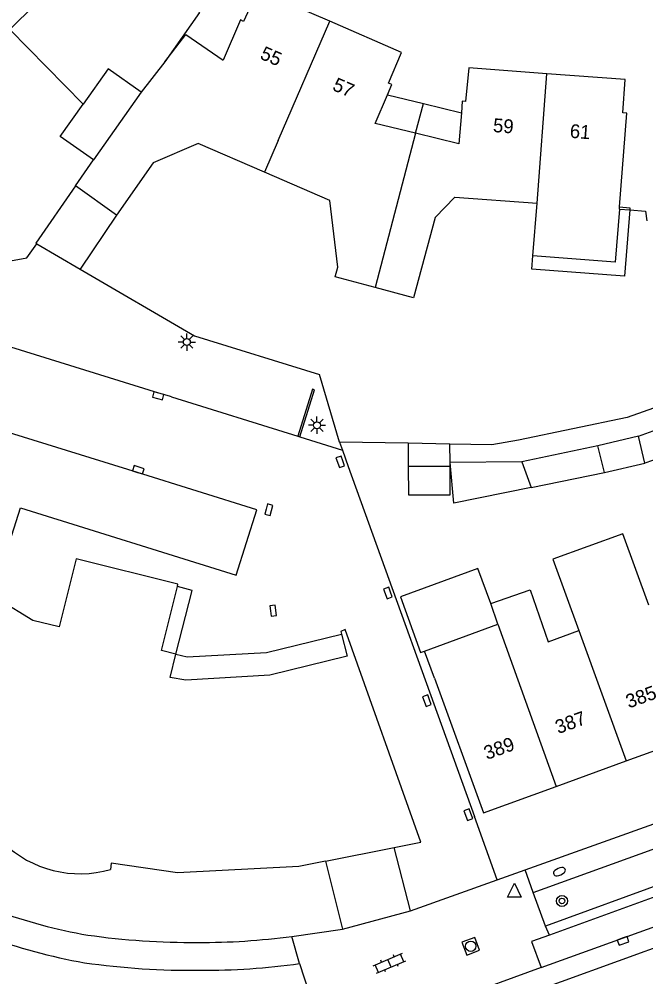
# Model space of a CAD drawing. Extents: x 124000 to 128010, y 398999 to 403000.
# Drawn here: x 127401.3 to 127446.7, y 399537.2 to 399606.5 of the extents above; entities that cross this region are included whole.
import ezdxf

# ---------------------------------------------------------------- set-up
doc = ezdxf.new("R2010")
doc.units = 0
for name, color, linetype in [('gg-afsc-erfafscheiding', 7, 'Continuous'), ('gg-afsc-hekwerk', 7, 'Continuous'), ('gg-afsc-muur', 7, 'Continuous'), ('gg-anno-huisnummerreeks BGT', 7, 'Continuous'), ('gg-bbg-gedigitaliseerde bebouwing', 7, 'Continuous'), ('gg-bbg-gedigitaliseerde bijgebouw', 7, 'Continuous'), ('gg-bbg-hoofdgebouw', 7, 'Continuous'), ('gg-bbg-luifel en loopbrug', 7, 'Continuous'), ('gg-bbg-onder overbouw', 7, 'Continuous'), ('gg-bbg-pand overbouw', 7, 'Continuous'), ('gg-bbg-tussenscheiding', 7, 'Continuous'), ('gg-knt-verharding', 7, 'Continuous'), ('gg-knt-verharding nz', 7, 'Continuous'), ('gt-grn-weggrens', 7, 'Continuous'), ('gt-symb-boom', 7, 'Continuous'), ('gt-symb-brandkraan', 7, 'Continuous'), ('gt-symb-klinker verharding', 7, 'Continuous'), ('gt-symb-kolk', 7, 'Continuous'), ('gt-symb-lichtmast', 7, 'Continuous'), ('gt-symb-rioolschacht', 7, 'Continuous'), ('gt-symb-waterafsluiter', 7, 'Continuous')]:
    doc.layers.add(name, color=color, linetype=linetype)

# ---------------------------------------------------------------- blocks, each defined once
blk = doc.blocks.new('gt0-BOOM')
at = {"layer": 'gt-symb-boom'}
for radius in [0.4, 0.2]:
    blk.add_circle((0, 0), radius, dxfattribs=at)
blk = doc.blocks.new('gt0-WAFSL')
at = {"layer": 'gt-symb-waterafsluiter'}
for p, q in [((-0.5, -0.333), (0, 0.667)), ((0, 0.667), (0.5, -0.333)), ((0.5, -0.333), (-0.5, -0.333))]:
    blk.add_line(p, q, dxfattribs=at)
blk = doc.blocks.new('gt0-BR')
at = {"layer": 'gt-symb-brandkraan'}
for centre, radius, start, end in [((-0.244, 0), 0.206, 107.56694, 252.43307), ((0.599, -2.664), 3, 106.89205, 107.56694), ((0, -0.691), 0.938, 73.10799, 106.89205), ((-0.599, -2.664), 3, 72.43309, 73.10799), ((0.244, 0), 0.206, 287.56695, 72.43309), ((0.599, 2.664), 3, 252.43307, 253.10797), ((0, 0.691), 0.938, 253.10797, 286.89206), ((-0.599, 2.664), 3, 286.89206, 287.56695)]:
    blk.add_arc(centre, radius, start, end, dxfattribs=at)
blk = doc.blocks.new('gt0-KOLK')
at = {"layer": 'gt-symb-kolk'}
blk.add_lwpolyline([(0, 0), (0.375, 0), (0.375, 0.4), (-0.375, 0.4), (-0.375, 0), (0, 0)], dxfattribs=at)
blk = doc.blocks.new('gt0-LMAST')
at = {"layer": 'gt-symb-lichtmast'}
for p, q in [((-0.182, 0.173), (-0.447, 0.438)), ((-0.005, 0.246), (-0.005, 0.621)), ((0.172, 0.173), (0.437, 0.438)), ((-0.255, -0.004), (-0.63, -0.004)), ((-0.182, -0.181), (-0.447, -0.446)), ((-0.005, -0.254), (-0.005, -0.629)), ((0.437, -0.446), (0.172, -0.181)), ((0.245, -0.004), (0.62, -0.004))]:
    blk.add_line(p, q, dxfattribs=at)
blk.add_circle((-0.005, -0.004), 0.25, dxfattribs=at)
blk = doc.blocks.new('gt0-KL1')
at = {"layer": 'gt-symb-klinker verharding'}
for p, q in [((-1.15, 0.3), (1.15, 0.3)), ((-1, -0.3), (-1, 0.3)), ((-0.5, 0.3), (-0.5, 0.45)), ((0, -0.3), (0, 0.3)), ((0.5, 0.3), (0.5, 0.45)), ((1, -0.3), (1, 0.3)), ((-1.15, -0.3), (1.15, -0.3)), ((-0.5, -0.45), (-0.5, -0.3)), ((0.5, -0.45), (0.5, -0.3))]:
    blk.add_line(p, q, dxfattribs=at)
blk = doc.blocks.new('gt0-RS')
at = {"layer": 'gt-symb-rioolschacht'}
blk.add_lwpolyline([(-0.5, -0.5), (0.5, -0.5), (0.5, 0.5), (-0.5, 0.5)], close=True, dxfattribs=at)
blk.add_circle((0, 0), 0.375, dxfattribs=at)

msp = doc.modelspace()

# ---------------------------------------------------------------- linework, layer by layer
at = {"layer": 'gg-afsc-erfafscheiding'}
msp.add_lwpolyline([(127448.411, 399578.753), (127445.341, 399577.648), (127437.476, 399576.012), (127435.536, 399575.687)], dxfattribs=at)
at = {"layer": 'gg-afsc-hekwerk'}
for p, q in [((127424.507, 399575.874), (127424.718, 399575.296)), ((127424.718, 399575.296), (127425.142, 399574.12)), ((127425.142, 399574.12), (127434.28, 399548.761))]:
    msp.add_line(p, q, dxfattribs=at)
at = {"layer": 'gg-afsc-muur'}
for p, q in [((127444.788, 399592.746), (127445.534, 399592.691)), ((127424.507, 399575.874), (127423.058, 399580.783)), ((127429.488, 399575.79), (127424.507, 399575.874)), ((127435.536, 399575.687), (127432.516, 399575.738))]:
    msp.add_line(p, q, dxfattribs=at)
for points in [[(127445.534, 399592.691), (127446.671, 399592.608), (127446.78, 399591.909)], [(127400.665, 399589.009), (127401.849, 399589.208), (127402.587, 399590.229)], [(127405.732, 399588.397), (127414.014, 399583.574), (127423.058, 399580.783)], [(127421.633, 399576.258), (127422.7, 399579.654), (127422.547, 399579.715), (127421.491, 399576.303)]]:
    msp.add_lwpolyline(points, dxfattribs=at)
at = {"layer": 'gg-bbg-gedigitaliseerde bebouwing'}
for p, q in [((127405.392, 399594.431), (127406.697, 399596.305)), ((127408.364, 399592.298), (127405.392, 399594.431)), ((127438.526, 399589.357), (127438.823, 399593.183)), ((127435.981, 399562.687), (127435.464, 399564.194)), ((127430.668, 399560.752), (127435.981, 399562.687))]:
    msp.add_line(p, q, dxfattribs=at)
for points in [[(127401.258, 399606.374), (127400.618, 399605.741), (127405.939, 399600.355)], [(127419.081, 399595.413), (127414.276, 399597.5), (127411.012, 399596.101), (127408.364, 399592.298)], [(127424.194, 399587.834), (127424.383, 399588.541), (127423.806, 399593.361), (127419.081, 399595.413)], [(127444.788, 399592.746), (127444.489, 399588.894), (127438.526, 399589.357)], [(127446.925, 399564.068), (127445.049, 399569.238), (127439.973, 399567.396), (127441.849, 399562.226)], [(127435.464, 399564.194), (127438.332, 399565.18), (127439.624, 399561.412), (127441.849, 399562.226)]]:
    msp.add_lwpolyline(points, dxfattribs=at)
at = {"layer": 'gg-bbg-gedigitaliseerde bijgebouw'}
for p, q in [((127446.174, 399576.302), (127443.233, 399575.616)), ((127446.634, 399574.356), (127446.174, 399576.302)), ((127443.233, 399575.616), (127437.714, 399574.46)), ((127437.714, 399574.46), (127432.518, 399574.398)), ((127432.518, 399574.118), (127429.494, 399574.119)), ((127438.393, 399572.583), (127443.715, 399573.675)), ((127443.715, 399573.675), (127446.634, 399574.356))]:
    msp.add_line(p, q, dxfattribs=at)
for points in [[(127406.697, 399596.305), (127404.283, 399598.008), (127405.939, 399600.355)], [(127438.393, 399572.583), (127432.803, 399571.457), (127432.518, 399574.398)], [(127429.494, 399574.119), (127429.502, 399572.07), (127432.52, 399572.069), (127432.518, 399574.118)]]:
    msp.add_lwpolyline(points, dxfattribs=at)
at = {"layer": 'gg-bbg-hoofdgebouw'}
for p, q in [((127431.431, 399592.135), (127432.859, 399593.62)), ((127432.859, 399593.62), (127438.823, 399593.183)), ((127444.788, 399592.746), (127444.8, 399592.903)), ((127427.093, 399587.06), (127424.194, 399587.834)), ((127431.387, 399558.778), (127430.668, 399560.752)), ((127445.279, 399552.791), (127450.353, 399554.631)), ((127440.204, 399550.952), (127445.279, 399552.791)), ((127423.498, 399545.541), (127428.472, 399546.535))]:
    msp.add_line(p, q, dxfattribs=at)
for points in [[(127412.362, 399608.994), (127414.368, 399606.98), (127411.843, 399603.416)], [(127423.805, 399606.348), (127418.592, 399608.602), (127417.563, 399606.336), (127417.337, 399606.458), (127416.073, 399603.536)], [(127427.982, 399601.02), (127428.307, 399601.775), (127428.051, 399601.877), (127429.011, 399604.098), (127423.805, 399606.348)], [(127411.843, 399603.416), (127413.375, 399605.401), (127416.073, 399603.536)], [(127439.533, 399602.551), (127433.869, 399602.975), (127433.643, 399600.536), (127433.406, 399600.558), (127433.34, 399599.725)], [(127444.8, 399592.903), (127445.328, 399599.701), (127445.029, 399599.723), (127445.209, 399602.126), (127439.533, 399602.551)], [(127430.023, 399598.237), (127427.089, 399598.946), (127427.982, 399601.02)], [(127433.34, 399599.725), (127433.163, 399597.478), (127430.023, 399598.237)], [(127431.431, 399592.135), (127429.874, 399586.318), (127427.093, 399587.06)], [(127412.763, 399565.414), (127412.805, 399565.583), (127405.419, 399567.415), (127404.203, 399562.514), (127402.296, 399562.966), (127397.384, 399565.949), (127394.289, 399568.688)], [(127412.657, 399560.522), (127411.617, 399560.788), (127412.763, 399565.414)], [(127428.472, 399546.535), (127430.395, 399546.919), (127424.909, 399562.301), (127424.612, 399562.174), (127424.66, 399561.98)], [(127431.387, 399558.778), (127434.933, 399549.041), (127440.204, 399550.952)], [(127423.498, 399545.541), (127421.574, 399545.156), (127412.772, 399544.685), (127407.977, 399545.38), (127407.925, 399544.934)]]:
    msp.add_lwpolyline(points, dxfattribs=at)
msp.add_arc((127405.718, 399552.684), 8.059, 226.17993, 285.89652, dxfattribs=at)
at = {"layer": 'gg-bbg-luifel en loopbrug'}
for p, q in [((127427.982, 399601.02), (127430.587, 399600.39)), ((127430.023, 399598.237), (127430.587, 399600.39)), ((127430.587, 399600.39), (127433.34, 399599.725)), ((127408.364, 399592.298), (127405.732, 399588.397)), ((127402.587, 399590.229), (127405.732, 399588.397)), ((127446.174, 399576.302), (127448.353, 399577.107)), ((127429.488, 399575.79), (127429.494, 399574.119)), ((127432.516, 399575.738), (127429.488, 399575.79)), ((127432.518, 399574.398), (127432.516, 399575.738)), ((127449.043, 399575.203), (127446.634, 399574.356)), ((127432.518, 399574.118), (127432.518, 399574.398))]:
    msp.add_line(p, q, dxfattribs=at)
for points in [[(127405.392, 399594.431), (127402.505, 399590.286), (127402.587, 399590.229)], [(127445.534, 399592.691), (127445.162, 399587.888), (127438.452, 399588.409), (127438.526, 399589.357)], [(127444.8, 399592.903), (127445.546, 399592.846), (127445.534, 399592.691)], [(127435.464, 399564.194), (127434.542, 399566.726), (127428.918, 399564.678), (127430.385, 399560.649), (127430.668, 399560.752)], [(127412.657, 399560.522), (127413.838, 399565.139), (127412.763, 399565.414)]]:
    msp.add_lwpolyline(points, dxfattribs=at)
at = {"layer": 'gg-bbg-onder overbouw'}
msp.add_lwpolyline([(127424.66, 399561.98), (127425.064, 399560.367), (127419.466, 399558.997), (127413.387, 399558.651), (127412.239, 399558.824), (127412.657, 399560.522)], dxfattribs=at)
at = {"layer": 'gg-bbg-pand overbouw'}
msp.add_lwpolyline([(127412.657, 399560.522), (127413.477, 399560.32), (127419.21, 399560.646), (127424.66, 399561.98)], dxfattribs=at)
at = {"layer": 'gg-bbg-tussenscheiding'}
for p, q in [((127401.258, 399606.374), (127410.41, 399615.416)), ((127420.055, 399597.708), (127423.805, 399606.348)), ((127411.843, 399603.416), (127410.148, 399601.221)), ((127438.823, 399593.183), (127439.533, 399602.551)), ((127410.148, 399601.221), (127406.697, 399596.305)), ((127430.023, 399598.237), (127427.093, 399587.06)), ((127420.055, 399597.708), (127419.081, 399595.413)), ((127443.715, 399573.675), (127443.233, 399575.616)), ((127437.714, 399574.46), (127438.393, 399572.583)), ((127435.981, 399562.687), (127440.204, 399550.952)), ((127441.849, 399562.226), (127445.279, 399552.791))]:
    msp.add_line(p, q, dxfattribs=at)
msp.add_lwpolyline([(127410.148, 399601.221), (127407.742, 399602.91), (127405.939, 399600.355)], dxfattribs=at)
at = {"layer": 'gg-knt-verharding'}
for p, q in [((127412.336, 399579.159), (127412.188, 399579.214)), ((127437.951, 399544.917), (127467.893, 399555.604)), ((127435.926, 399544.194), (127434.28, 399548.761)), ((127438.554, 399543.256), (127449.126, 399547.093)), ((127423.498, 399545.541), (127424.726, 399540.618)), ((127435.926, 399544.194), (127437.951, 399544.917)), ((127450.003, 399544.675), (127439.432, 399540.839)), ((127429.645, 399541.937), (127435.926, 399544.194)), ((127439.432, 399540.839), (127438.554, 399543.256)), ((127439.113, 399537.828), (127453.17, 399542.916)), ((127424.726, 399540.618), (127429.645, 399541.937)), ((127421.064, 399540.091), (127424.726, 399540.618)), ((127439.113, 399537.828), (127431.814, 399535.182))]:
    msp.add_line(p, q, dxfattribs=at)
msp.add_lwpolyline([(127421.614, 399538.125), (127422.29, 399536.059), (127413.019, 399532.803)], dxfattribs=at)
for centre, radius, start, end in [((127412.638, 399577.28), 37.636, 249.76074, 260.25743), ((127413.185, 399578.925), 41.363, 249.7723, 260.0511), ((127413.789, 399592.982), 53.328, 261.89323, 270.48434), ((127414.551, 399588.514), 48.859, 269.63485, 277.65998), ((127413.773, 399592.018), 54.386, 261.82467, 270.66807), ((127414.592, 399588.153), 50.518, 269.78965, 277.9894)]:
    msp.add_arc(centre, radius, start, end, dxfattribs=at)
at = {"layer": 'gg-knt-verharding nz'}
for p, q in [((127412.336, 399579.159), (127421.491, 399576.303)), ((127421.491, 399576.303), (127421.633, 399576.258)), ((127421.633, 399576.258), (127424.718, 399575.296)), ((127429.645, 399541.937), (127428.472, 399546.535))]:
    msp.add_line(p, q, dxfattribs=at)
for points in [[(127412.188, 399579.214), (127411.419, 399579.414), (127398.878, 399583.306), (127398.675, 399583.2), (127387.677, 399579.067), (127387.48, 399579.618)], [(127398.166, 399577.295), (127395.272, 399568.162), (127400.001, 399566.701), (127401.389, 399571.115), (127417.034, 399566.254), (127418.518, 399570.963), (127409.879, 399573.682), (127398.166, 399577.295)], [(127453.17, 399542.916), (127452.483, 399544.802), (127439.723, 399540.182)], [(127457.092, 399542.796), (127432.299, 399533.815), (127424.052, 399530.954), (127421.226, 399530.022), (127411.028, 399527.122)], [(127439.723, 399540.182), (127438.43, 399539.714), (127439.113, 399537.828)]]:
    msp.add_lwpolyline(points, dxfattribs=at)
at = {"layer": 'gt-grn-weggrens'}
for p, q in [((127438.554, 399543.256), (127437.951, 399544.917)), ((127439.723, 399540.182), (127439.432, 399540.839)), ((127421.614, 399538.125), (127421.064, 399540.091))]:
    msp.add_line(p, q, dxfattribs=at)

# ---------------------------------------------------------------- block references
at = {"layer": 'gt-symb-boom'}
msp.add_blockref('gt0-BOOM', (127440.627, 399542.655), dxfattribs=at)
at = {"layer": 'gt-symb-brandkraan', "rotation": 23.130909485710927}
msp.add_blockref('gt0-BR', (127440.444, 399544.772), dxfattribs=at)
at = {"layer": 'gt-symb-klinker verharding', "rotation": 22.89759102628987}
msp.add_blockref('gt0-KL1', (127428.137, 399538.139), dxfattribs=at)
at = {"layer": 'gt-symb-kolk'}
for p, rotation in [((127411.419, 399579.414), 165.40804379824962), ((127424.749, 399574.518), 109.99289397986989), ((127409.879, 399573.682), -17.45655813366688), ((127419.19, 399571.033), -104.53650920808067), ((127428.209, 399565.022), 109.93904791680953), ((127419.504, 399563.655), -82.93185994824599), ((127431.035, 399557.224), 109.99289397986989), ((127434.032, 399548.979), 110.3012499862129), ((127444.99, 399539.955), -160.11548070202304)]:
    msp.add_blockref('gt0-KOLK', p, dxfattribs=dict(at, rotation=rotation))
at = {"layer": 'gt-symb-lichtmast'}
for p in [(127413.454, 399583.123), (127422.884, 399577.103)]:
    msp.add_blockref('gt0-LMAST', p, dxfattribs=at)
at = {"layer": 'gt-symb-rioolschacht', "rotation": 20.609692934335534}
msp.add_blockref('gt0-RS', (127434.02, 399539.372), dxfattribs=at)
at = {"layer": 'gt-symb-waterafsluiter'}
msp.add_blockref('gt0-WAFSL', (127437.178, 399543.271), dxfattribs=at)

# ---------------------------------------------------------------- texts
at = {"layer": 'gg-anno-huisnummerreeks BGT'}
for s, rotation, p in [('55', 336.6, (127418.683, 399603.661)), ('57', 336.6, (127423.931, 399601.392)), ('59', 355.7, (127435.607, 399598.332)), ('61', 355.7, (127441.171, 399597.915)), ('385', 19.9, (127445.473, 399556.584)), ('387', 19.9, (127440.361, 399554.732)), ('389', 19.9, (127435.191, 399552.858))]:
    msp.add_text(s, height=1, rotation=rotation, dxfattribs=at).set_placement(p)

doc.saveas('drawing.dxf')
